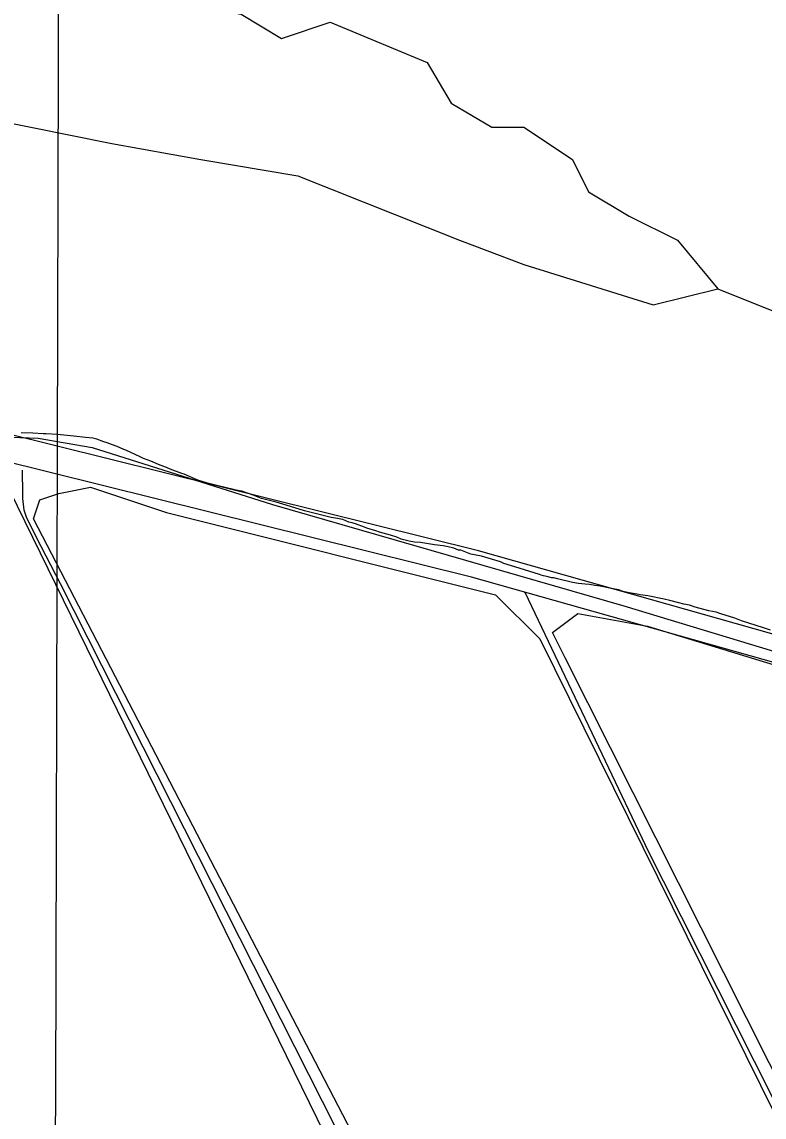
# Model space of a CAD drawing. Extents: x 3177185 to 3215018, y 812988 to 838321.
# Drawn here: x 3186585 to 3187403, y 831385 to 832593 of the extents above; entities that cross this region are included whole.
import ezdxf

# ---------------------------------------------------------------- set-up
doc = ezdxf.new("R2010")
doc.units = 0
for name, color, linetype in [('V-DTCH-CNTR', 7, 'Continuous'), ('V-GRID-MAJR', 7, 'Continuous'), ('V-ROAD-CNTR', 7, 'Continuous'), ('V-SITE-VEGE', 7, 'Continuous'), ('V-TOPO-SHOR', 7, 'Continuous')]:
    doc.layers.add(name, color=color, linetype=linetype)

msp = doc.modelspace()

# ---------------------------------------------------------------- linework, layer by layer
at = {"layer": 'V-DTCH-CNTR'}
msp.add_line((3187139.356, 831963.948), (3187271.972, 831685.267), dxfattribs=at)
for points in [[(3187374.112, 830494.568), (3187281.505, 830687.104), (3186946.61, 831342.118), (3186627.4620000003, 831973.351), (3186600.983, 832024.385), (3186589.7460000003, 832046.8640000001), (3186587.327, 832054.273), (3186585.943, 832067.256), (3186585.6520000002, 832072.556), (3186585.537, 832098.514)], [(3187769.648, 830689.908), (3187685.799, 830856.2220000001), (3187566.536, 831099.791), (3187412.764, 831406.3740000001), (3187271.972, 831685.267)]]:
    msp.add_lwpolyline(points, dxfattribs=at)
at = {"layer": 'V-GRID-MAJR'}
msp.add_spline([(3186588.003, 818387.068), (3186603.869, 824447.399), (3186619.74, 830509.6730000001), (3186635.612, 836571.987), (3186635.617, 836573.89)], degree=3, dxfattribs=at)
at = {"layer": 'V-ROAD-CNTR'}
for points in [[(3187486.9959891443, 831896.8021789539), (3187088.28378657, 832009.565953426), (3186333.3912963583, 832197.0205785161), (3185618.975725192, 832407.8141569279), (3185186.758589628, 832518.4609356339), (3185066.106830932, 832552.943866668)], [(3187478.8320054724, 831867.93423669), (3187080.58380197, 831980.566011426), (3186325.527312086, 832168.062636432), (3185611.007741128, 832378.8862147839), (3185308.6943424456, 832456.2777004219)]]:
    msp.add_lwpolyline(points, dxfattribs=at)
at = {"layer": 'V-SITE-VEGE'}
for p, q in [((3186596.873, 832139.2529999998), (3186583.977, 832139.5989999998)), ((3186608.162, 832138.4990000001), (3186596.873, 832139.253)), ((3186611.3850000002, 832138.514), (3186608.162, 832138.4990000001)), ((3186623.4790000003, 832137.762), (3186611.3850000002, 832138.514)), ((3186642.023, 832136.234), (3186623.4790000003, 832137.762)), ((3186654.928, 832134.682), (3186642.023, 832136.2339999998)), ((3186662.991, 832133.9139999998), (3186654.928, 832134.682)), ((3186667.429, 832132.7239999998), (3186662.991, 832133.9139999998)), ((3186675.099, 832129.939), (3186667.429, 832132.724)), ((3186678.732, 832128.7469999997), (3186675.099, 832129.9389999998)), ((3186684.788, 832126.359), (3186678.732, 832128.7469999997)), ((3186689.631, 832124.765), (3186684.788, 832126.359)), ((3186697.303, 832121.1729999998), (3186689.631, 832124.765)), ((3186699.3200000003, 832120.782), (3186697.303, 832121.1729999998)), ((3186715.073, 832113.194), (3186699.3200000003, 832120.782)), ((3186718.707, 832111.599), (3186715.073, 832113.194)), ((3186726.782, 832108.412), (3186718.707, 832111.599)), ((3186735.261, 832104.824), (3186726.782, 832108.4120000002)), ((3186744.1410000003, 832101.6410000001), (3186735.261, 832104.824)), ((3186748.179, 832099.645), (3186744.1410000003, 832101.6410000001)), ((3186761.098, 832094.865), (3186748.179, 832099.645)), ((3186763.521, 832094.0719999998), (3186761.098, 832094.865)), ((3186778.863, 832087.6949999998), (3186763.521, 832094.0719999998)), ((3186789.359, 832084.115), (3186778.863, 832087.6949999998)), ((3186801.057, 832081.3479999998), (3186789.359, 832084.115)), ((3186808.722, 832079.3669999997), (3186801.057, 832081.3479999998)), ((3186818.002, 832077.3949999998), (3186808.722, 832079.3669999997)), ((3186824.457, 832075.812), (3186818.002, 832077.395)), ((3186827.279, 832075.425), (3186824.457, 832075.812)), ((3186839.793, 832071.0459999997), (3186827.279, 832075.4249999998)), ((3186849.078, 832067.462), (3186839.793, 832071.0459999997)), ((3186865.219, 832063.1020000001), (3186849.078, 832067.462)), ((3186876.114, 832059.9280000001), (3186865.219, 832063.1020000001)), ((3186896.293, 832053.573), (3186876.114, 832059.9280000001)), ((3186918.483, 832048.0309999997), (3186896.293, 832053.5729999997)), ((3186925.7430000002, 832046.454), (3186918.483, 832048.0309999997)), ((3186932.6, 832045.2760000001), (3186925.7430000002, 832046.454)), ((3186936.231, 832044.486), (3186932.6, 832045.2760000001)), ((3186938.6520000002, 832044.095), (3186936.231, 832044.486)), ((3186945.111, 832041.301), (3186938.6520000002, 832044.095)), ((3186948.742, 832040.5129999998), (3186945.111, 832041.301)), ((3186952.373, 832039.321), (3186948.742, 832040.5129999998)), ((3186962.466, 832035.741), (3186952.373, 832039.321)), ((3186964.889, 832034.5430000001), (3186962.466, 832035.741)), ((3186974.977, 832031.768), (3186964.889, 832034.5430000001)), ((3186979.014, 832030.1719999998), (3186974.977, 832031.7679999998)), ((3186991.119, 832027.0039999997), (3186979.014, 832030.1719999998)), ((3186997.98, 832024.618), (3186991.119, 832027.0039999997)), ((3187002.826, 832022.6259999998), (3186997.98, 832024.618)), ((3187011.704, 832020.248), (3187002.826, 832022.6259999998)), ((3187017.754, 832019.066), (3187011.704, 832020.248)), ((3187024.203, 832018.6929999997), (3187017.754, 832019.0659999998)), ((3187039.5300000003, 832016.3439999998), (3187024.203, 832018.6929999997)), ((3187049.205, 832015.179), (3187039.5300000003, 832016.3439999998)), ((3187054.8510000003, 832013.995), (3187049.205, 832015.179)), ((3187060.9050000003, 832012.4139999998), (3187054.8510000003, 832013.995)), ((3187066.154, 832010.422), (3187060.9050000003, 832012.414)), ((3187068.571, 832010.432), (3187066.154, 832010.422)), ((3187079.873, 832006.0509999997), (3187068.571, 832010.4319999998)), ((3187091.572, 832003.686), (3187079.873, 832006.0509999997)), ((3187102.467, 832000.511), (3187091.572, 832003.686)), ((3187112.558, 831997.335), (3187102.467, 832000.511)), ((3187116.193, 831995.7390000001), (3187112.558, 831997.335)), ((3187133.142, 831990.576), (3187116.193, 831995.7390000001)), ((3187155.338, 831983.425), (3187133.142, 831990.576)), ((3187157.358, 831982.628), (3187155.338, 831983.425)), ((3187159.778, 831981.8329999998), (3187157.358, 831982.628)), ((3187165.021, 831981.051), (3187159.778, 831981.833)), ((3187168.654, 831979.8569999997), (3187165.021, 831981.0509999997)), ((3187171.073, 831979.8689999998), (3187168.654, 831979.8569999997)), ((3187175.108, 831978.6799999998), (3187171.073, 831979.8689999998)), ((3187191.649, 831974.7249999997), (3187175.108, 831978.6799999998)), ((3187198.506, 831973.5449999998), (3187191.649, 831974.7249999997)), ((3187205.762, 831972.773), (3187198.506, 831973.545)), ((3187210.599, 831972.3919999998), (3187205.762, 831972.7729999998)), ((3187216.248, 831971.208), (3187210.599, 831972.3919999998)), ((3187222.295, 831970.4299999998), (3187216.248, 831971.208)), ((3187234.801, 831968.071), (3187222.295, 831970.4299999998)), ((3187242.464, 831966.4940000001), (3187234.801, 831968.0710000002)), ((3187247.711, 831964.905), (3187242.464, 831966.4940000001)), ((3187254.166, 831963.324), (3187247.711, 831964.905)), ((3187263.038, 831961.751), (3187254.166, 831963.324)), ((3187266.2660000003, 831960.9599999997), (3187263.038, 831961.751)), ((3187274.735, 831959.7909999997), (3187266.2660000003, 831960.9599999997)), ((3187292.886, 831956.246), (3187274.735, 831959.7909999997)), ((3187298.936, 831954.6609999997), (3187292.886, 831956.246)), ((3187309.024, 831952.289), (3187298.936, 831954.6609999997)), ((3187314.6750000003, 831950.704), (3187309.024, 831952.2890000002)), ((3187320.724, 831949.5219999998), (3187314.6750000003, 831950.7039999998)), ((3187327.182, 831947.536), (3187320.724, 831949.522)), ((3187342.11, 831943.5750000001), (3187327.182, 831947.536)), ((3187350.177, 831941.9999999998), (3187342.11, 831943.5749999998)), ((3187355.426, 831940.0089999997), (3187350.177, 831941.9999999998)), ((3187370.761, 831935.241), (3187355.426, 831940.009)), ((3187378.0270000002, 831932.4539999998), (3187370.761, 831935.241)), ((3187402.2430000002, 831924.506), (3187378.0270000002, 831932.454)), ((3187409.913, 831922.1219999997), (3187402.2430000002, 831924.5059999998))]:
    msp.add_line(p, q, dxfattribs=at)
at = {"layer": 'V-TOPO-SHOR'}
for points in [[(3186541.572929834, 832743.9516178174), (3186612.824529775, 832699.4193678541), (3186657.356779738, 832654.8871178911), (3186728.608379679, 832619.2613179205), (3186826.579329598, 832601.4484179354), (3186871.1115795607, 832574.7290679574), (3186924.5502795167, 832592.5419679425), (3187031.4276794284, 832548.0097179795), (3187058.147029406, 832503.4774680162), (3187102.6792793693, 832476.7581180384), (3187138.30507934, 832476.7581180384), (3187191.7437792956, 832441.1323180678), (3187209.556679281, 832405.5065180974), (3187254.0889292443, 832378.7871681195), (3187307.5276291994, 832352.0678181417), (3187352.059879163, 832298.6291181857), (3187441.124379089, 832263.0033182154), (3187494.5630790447, 832209.5646182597), (3187512.37597903, 832156.1259183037), (3187521.2824290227, 832102.687218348), (3187583.627578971, 832040.3420683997), (3187619.2533789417, 832013.622718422), (3187654.8791789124, 831986.903368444), (3187719.310682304, 831955.9937791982)], [(3184771.153008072, 832629.3599698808), (3185301.4724950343, 832493.2911541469), (3186117.885389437, 832252.5540186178), (3186501.669228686, 832137.4188668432), (3186602.848604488, 832133.9299228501), (3186662.160652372, 832123.4630908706), (3186861.030459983, 832060.6620989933), (3187248.303243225, 831949.0158912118), (3187639.064970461, 831830.3917954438), (3187663.487578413, 831830.3917954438), (3187677.443354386, 831837.3696834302), (3187694.8880743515, 831858.3033473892), (3187698.377018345, 831882.7259553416), (3187705.3549063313, 831910.6375072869), (3187708.8438503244, 831942.0380032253), (3187719.310682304, 831955.9937791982), (3187736.7554022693, 831955.9937791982), (3187743.733290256, 831955.9937791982), (3187754.2001222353, 831962.9716671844), (3187782.111674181, 831973.4384991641), (3187809.1849311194, 832019.801223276)], [(3186550.4793798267, 832485.6645680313), (3186684.076129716, 832458.9452180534), (3186782.047079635, 832441.1323180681), (3186888.924479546, 832423.319418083), (3187067.0534793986, 832352.067818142), (3187138.3050793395, 832325.348468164), (3187280.8082792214, 832280.816218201), (3187352.059879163, 832298.6291181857)]]:
    msp.add_lwpolyline(points, dxfattribs=at)
for points in [[(3186618.548852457, 830970.3671011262), (3185941.6937177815, 832226.386938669), (3185934.715829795, 832247.320602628), (3185941.6937177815, 832254.2984906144), (3185976.5831577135, 832268.2542665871), (3186562.725748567, 832093.8070669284), (3187037.2221316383, 831123.880636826), (3187009.310579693, 831082.0133089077), (3186765.084500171, 830949.4334371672), (3186674.371956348, 830900.5882212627), (3186646.4604044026, 830907.5661092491)], [(3187079.0894595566, 831116.9027488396), (3186597.6151884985, 832044.961851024), (3186604.5930764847, 832065.895514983), (3186625.526740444, 832072.8734029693), (3186660.4161803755, 832079.8512909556), (3186744.1508362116, 832051.9397390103), (3187107.001011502, 831961.2271951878), (3187155.846227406, 831912.3819792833), (3187755.9445942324, 830698.2294696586), (3187462.873298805, 830544.715933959), (3187414.028082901, 830530.7601579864), (3187400.072306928, 830530.7601579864), (3187365.1828669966, 830551.6938219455), (3187316.337651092, 830649.3842537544), (3187295.403987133, 830691.2515816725), (3187295.403987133, 830733.1189095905), (3187239.5808832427, 830851.7430053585), (3187204.6914433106, 830872.6766693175)], [(3187658.2541624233, 830949.4334371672), (3187183.7577793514, 831891.4483153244), (3187169.802003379, 831919.3598672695), (3187197.7135553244, 831940.2935312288), (3187274.4703231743, 831926.337755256), (3187686.1657143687, 831800.7357715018), (3187735.010930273, 831737.9347796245), (3187832.7013620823, 831444.8634841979), (3187965.2812338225, 831130.8585248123), (3188049.015889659, 830970.3671011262), (3188062.9716656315, 830921.5218852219), (3188069.9495536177, 830886.6324452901), (3188055.9937776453, 830858.7208933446), (3188035.060113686, 830830.8093413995), (3187811.767698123, 830719.1631336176), (3187783.8561461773, 830712.1852456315), (3187762.922482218, 830719.1631336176)]]:
    msp.add_lwpolyline(points, close=True, dxfattribs=at)

doc.saveas('drawing.dxf')
